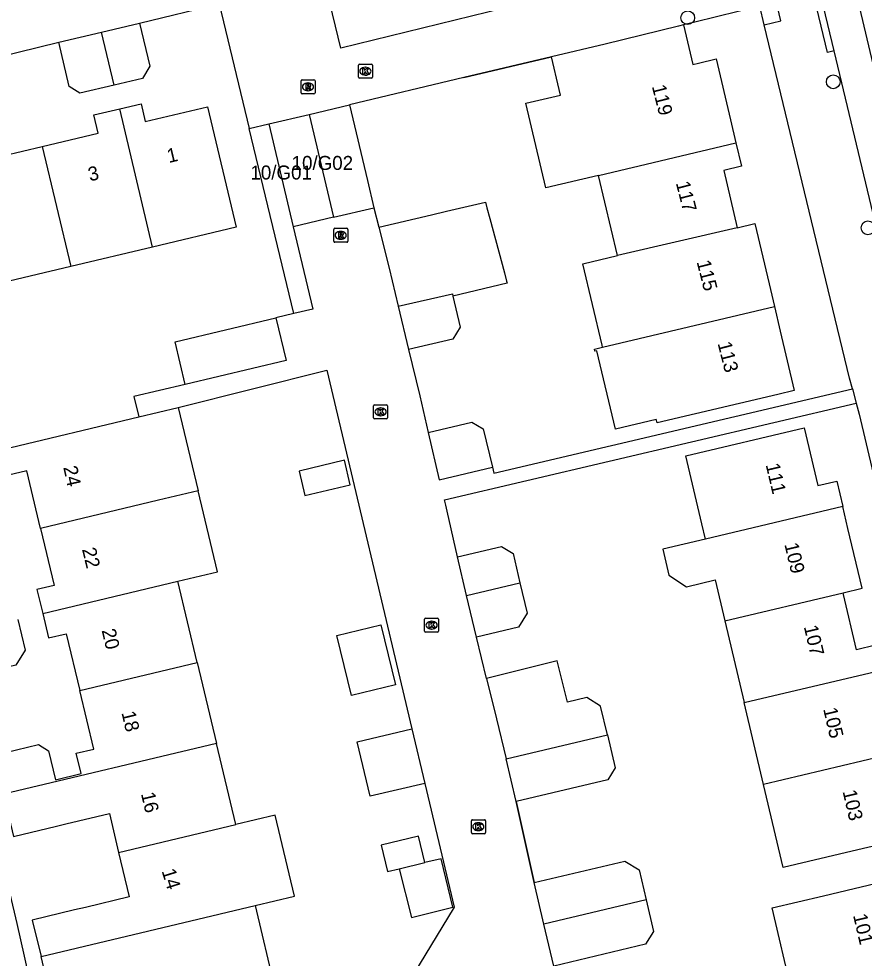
# Model space of a CAD drawing. Extents: x 158461 to 159795, y 387220 to 388672.
# Drawn here: x 159252.5 to 159312.9, y 388416.2 to 388483.2 of the extents above; entities that cross this region are included whole.
import ezdxf

# ---------------------------------------------------------------- set-up
doc = ezdxf.new("R2010")
doc.units = 0
for name, color, linetype in [('IMGEO_Boom', 7, 'Continuous'), ('IMGEO_Kolk', 7, 'Continuous'), ('IMGEO_Muur', 7, 'Continuous'), ('IMGEO_Pand', 7, 'Continuous'), ('IMGEO_Pand_nummerreeks', 7, 'Continuous'), ('IMGEO_Rijbaan_lokaal_gesloten', 7, 'Continuous'), ('IMGEO_Rijbaan_lokaal_open', 7, 'Continuous'), ('IMGEO_Rioolput', 7, 'Continuous'), ('IMGEO_Voetpad_open', 7, 'Continuous')]:
    doc.layers.add(name, color=color, linetype=linetype)

msp = doc.modelspace()

# ---------------------------------------------------------------- linework, layer by layer
at = {"layer": 'IMGEO_Boom'}
for centre in [(159300.297, 388483.323), (159310.686, 388478.745), (159313.167, 388468.321)]:
    msp.add_circle(centre, 0.489, dxfattribs=at)
at = {"layer": 'IMGEO_Kolk'}
for p, q in [((159276.787, 388479.076), (159276.787, 388479.928)), ((159276.862, 388480.002), (159277.714, 388480.002)), ((159277.788, 388479.928), (159277.788, 388479.076)), ((159277.298, 388479.222), (159277.273, 388479.222)), ((159277.275, 388479.782), (159277.3, 388479.782)), ((159277.714, 388479.002), (159276.862, 388479.002)), ((159277.873, 388454.758), (159277.873, 388455.61)), ((159277.948, 388455.684), (159278.8, 388455.684)), ((159278.361, 388455.464), (159278.386, 388455.464)), ((159278.874, 388455.61), (159278.874, 388454.758)), ((159278.8, 388454.684), (159277.948, 388454.684)), ((159278.384, 388454.904), (159278.359, 388454.904)), ((159281.513, 388439.534), (159281.513, 388440.386)), ((159281.588, 388440.46), (159282.44, 388440.46)), ((159282.514, 388440.386), (159282.514, 388439.534)), ((159282.024, 388439.68), (159281.999, 388439.68)), ((159282.001, 388440.24), (159282.026, 388440.24)), ((159282.44, 388439.46), (159281.588, 388439.46)), ((159284.852, 388425.146), (159284.852, 388425.998)), ((159284.927, 388426.072), (159285.779, 388426.072)), ((159285.34, 388425.852), (159285.365, 388425.852)), ((159285.853, 388425.998), (159285.853, 388425.146)), ((159285.779, 388425.072), (159284.927, 388425.072)), ((159285.363, 388425.292), (159285.338, 388425.292))]:
    msp.add_line(p, q, dxfattribs=at)
for points in [[(159276.787, 388479.076), (159276.787, 388479.928)], [(159276.862, 388480.002), (159277.714, 388480.002)], [(159277.788, 388479.928), (159277.788, 388479.076)], [(159277.108, 388479.702), (159277.231, 388479.702), (159277.231, 388479.551), (159277.361, 388479.702), (159277.525, 388479.702), (159277.379, 388479.551), (159277.532, 388479.302), (159277.38, 388479.302), (159277.295, 388479.466), (159277.231, 388479.399), (159277.231, 388479.302), (159277.108, 388479.302), (159277.108, 388479.702)], [(159277.714, 388479.002), (159276.862, 388479.002)], [(159277.873, 388454.758), (159277.873, 388455.61)], [(159277.948, 388455.684), (159278.8, 388455.684)], [(159278.194, 388455.384), (159278.317, 388455.384), (159278.317, 388455.233), (159278.447, 388455.384), (159278.611, 388455.384), (159278.465, 388455.233), (159278.618, 388454.984), (159278.466, 388454.984), (159278.381, 388455.148), (159278.317, 388455.081), (159278.317, 388454.984), (159278.194, 388454.984), (159278.194, 388455.384)], [(159278.874, 388455.61), (159278.874, 388454.758)], [(159278.8, 388454.684), (159277.948, 388454.684)], [(159281.513, 388439.534), (159281.513, 388440.386)], [(159281.588, 388440.46), (159282.44, 388440.46)], [(159282.514, 388440.386), (159282.514, 388439.534)], [(159281.834, 388440.16), (159281.957, 388440.16), (159281.957, 388440.009), (159282.087, 388440.16), (159282.251, 388440.16), (159282.105, 388440.009), (159282.258, 388439.76), (159282.106, 388439.76), (159282.021, 388439.924), (159281.957, 388439.857), (159281.957, 388439.76), (159281.834, 388439.76), (159281.834, 388440.16)], [(159282.44, 388439.46), (159281.588, 388439.46)], [(159284.852, 388425.146), (159284.852, 388425.998)], [(159284.927, 388426.072), (159285.779, 388426.072)], [(159285.173, 388425.772), (159285.296, 388425.772), (159285.296, 388425.621), (159285.426, 388425.772), (159285.59, 388425.772), (159285.444, 388425.621), (159285.597, 388425.372), (159285.445, 388425.372), (159285.36, 388425.536), (159285.296, 388425.469), (159285.296, 388425.372), (159285.173, 388425.372), (159285.173, 388425.772)], [(159285.853, 388425.998), (159285.853, 388425.146)], [(159285.779, 388425.072), (159284.927, 388425.072)]]:
    msp.add_lwpolyline(points, dxfattribs=at)
for centre, start, end in [((159276.864, 388479.926), 91.55205, 178.44795), ((159276.864, 388479.926), 91.55205, 178.44795), ((159277.712, 388479.926), 1.55205, 88.44795), ((159277.712, 388479.926), 1.55205, 88.44795), ((159276.864, 388479.078), 181.55205, 268.44795), ((159276.864, 388479.078), 181.55205, 268.44795), ((159277.712, 388479.078), 271.55205, 358.44795), ((159277.712, 388479.078), 271.55205, 358.44795), ((159277.95, 388455.608), 91.55205, 178.44795), ((159277.95, 388455.608), 91.55205, 178.44795), ((159278.798, 388455.608), 1.55205, 88.44795), ((159278.798, 388455.608), 1.55205, 88.44795), ((159277.95, 388454.76), 181.55205, 268.44795), ((159277.95, 388454.76), 181.55205, 268.44795), ((159278.798, 388454.76), 271.55205, 358.44795), ((159278.798, 388454.76), 271.55205, 358.44795), ((159281.59, 388440.384), 91.55205, 178.44795), ((159281.59, 388440.384), 91.55205, 178.44795), ((159282.438, 388440.384), 1.55205, 88.44795), ((159282.438, 388440.384), 1.55205, 88.44795), ((159281.59, 388439.536), 181.55205, 268.44795), ((159281.59, 388439.536), 181.55205, 268.44795), ((159282.438, 388439.536), 271.55205, 358.44795), ((159282.438, 388439.536), 271.55205, 358.44795), ((159284.929, 388425.996), 91.55205, 178.44795), ((159284.929, 388425.996), 91.55205, 178.44795), ((159285.777, 388425.996), 1.55205, 88.44795), ((159285.777, 388425.996), 1.55205, 88.44795), ((159284.929, 388425.148), 181.55205, 268.44795), ((159284.929, 388425.148), 181.55205, 268.44795), ((159285.777, 388425.148), 271.55205, 358.44795), ((159285.777, 388425.148), 271.55205, 358.44795)]:
    msp.add_arc(centre, 0.0765, start, end, dxfattribs=at)
for centre, major_axis, ratio, start_param, end_param in [((159277.274, 388479.502), (-0.387, 0.002), 0.722429, 4.712389, 7.853982), ((159277.299, 388479.502), (-0.39, 0.002), 0.717154, 1.570796, 4.712389), ((159278.36, 388455.184), (-0.387, 0.002), 0.722429, 4.712389, 7.853982), ((159278.385, 388455.184), (-0.39, 0.002), 0.717154, 1.570796, 4.712389), ((159282, 388439.96), (-0.387, 0.002), 0.722429, 4.712389, 7.853982), ((159282.025, 388439.96), (-0.39, 0.002), 0.717154, 1.570796, 4.712389), ((159285.339, 388425.572), (-0.387, 0.002), 0.722429, 4.712389, 7.853982), ((159285.364, 388425.572), (-0.39, 0.002), 0.717154, 1.570796, 4.712389)]:
    msp.add_ellipse(centre, major_axis=major_axis, ratio=ratio, start_param=start_param, end_param=end_param, dxfattribs=at)
at = {"layer": 'IMGEO_Muur'}
for points in [[(159284.323, 388479.043), (159290.578, 388480.534)], [(159263.93, 388455.498), (159274.53, 388458.169)], [(159288.048, 388427.365), (159289.327, 388421.576)]]:
    msp.add_lwpolyline(points, dxfattribs=at)
at = {"layer": 'IMGEO_Pand'}
for points in [[(159258.448, 388482.292), (159261.166, 388482.938)], [(159261.166, 388482.938), (159261.898, 388479.855), (159261.368, 388478.993), (159259.347, 388478.512)], [(159299.998, 388482.811), (159299.645, 388482.724), (159294.398, 388481.438), (159290.578, 388480.534)], [(159299.998, 388482.811), (159300.665, 388479.988), (159301.063, 388480.082), (159302.318, 388480.379), (159303.347, 388476.036), (159303.739, 388474.381)], [(159255.398, 388481.567), (159258.448, 388482.292)], [(159259.347, 388478.512), (159258.448, 388482.292)], [(159259.347, 388478.512), (159256.91, 388477.933), (159256.15, 388478.401), (159255.398, 388481.567)], [(159293.934, 388472.066), (159290.178, 388471.179), (159288.753, 388477.213), (159291.225, 388477.797), (159291.13, 388478.199), (159290.578, 388480.534)], [(159259.75, 388476.818), (159261.269, 388477.179), (159261.57, 388475.91), (159266.027, 388476.97), (159268.072, 388468.367), (159262.096, 388466.946)], [(159254.221, 388474.127), (159258.212, 388475.076), (159257.903, 388476.379), (159259.75, 388476.818)], [(159262.096, 388466.946), (159259.75, 388476.818)], [(159273.282, 388476.415), (159276.159, 388477.096)], [(159276.159, 388477.096), (159277.434, 388471.707), (159277.894, 388469.761)], [(159270.405, 388475.735), (159273.282, 388476.415)], [(159273.282, 388476.415), (159275.016, 388469.08)], [(159270.405, 388475.735), (159272.14, 388468.4)], [(159248.103, 388473.92), (159249.704, 388474.3), (159249.984, 388473.12), (159254.221, 388474.127)], [(159254.221, 388474.127), (159256.258, 388465.559)], [(159293.934, 388472.066), (159303.739, 388474.381)], [(159303.739, 388474.381), (159304.131, 388472.724), (159302.868, 388472.425), (159303.837, 388468.328)], [(159295.287, 388466.346), (159293.934, 388472.066)], [(159278.25, 388468.362), (159282.012, 388469.251), (159283.084, 388469.504), (159285.858, 388470.159), (159285.967, 388469.75), (159286.168, 388468.996), (159287.209, 388465.099), (159287.366, 388464.509), (159287.406, 388464.36), (159283.534, 388463.446)], [(159275.016, 388469.08), (159277.894, 388469.761)], [(159275.016, 388469.08), (159272.14, 388468.4)], [(159303.837, 388468.328), (159305.084, 388468.623), (159306.103, 388464.313), (159306.485, 388462.699)], [(159278.25, 388468.362), (159278.995, 388465.435), (159279.638, 388462.718)], [(159303.837, 388468.328), (159295.287, 388466.346)], [(159262.096, 388466.946), (159256.258, 388465.559)], [(159294.222, 388459.793), (159294.187, 388459.94), (159292.812, 388465.76), (159295.287, 388466.346)], [(159256.258, 388465.559), (159250.421, 388464.171)], [(159279.638, 388462.718), (159283.495, 388463.612), (159283.534, 388463.446)], [(159283.534, 388463.446), (159284.056, 388461.239), (159283.521, 388460.373), (159280.369, 388459.628)], [(159279.638, 388462.718), (159280.369, 388459.628)], [(159306.485, 388462.699), (159306.9, 388460.945), (159307.903, 388456.708), (159306.736, 388456.432), (159298.115, 388454.393), (159298.057, 388454.637), (159295.139, 388453.947), (159293.817, 388459.543), (159293.672, 388459.509), (159293.638, 388459.655), (159294.222, 388459.793)], [(159294.222, 388459.793), (159306.485, 388462.699)], [(159264.43, 388457.131), (159263.706, 388460.173), (159270.896, 388461.885)], [(159270.896, 388461.885), (159271.621, 388458.843), (159264.43, 388457.131)], [(159261.109, 388454.826), (159263.93, 388455.498)], [(159263.93, 388455.498), (159265.347, 388449.547)], [(159245.951, 388451.078), (159249.467, 388451.916), (159249.436, 388452.046), (159251.375, 388452.508), (159261.109, 388454.826)], [(159281.777, 388453.718), (159284.895, 388454.456), (159285.693, 388453.964), (159286.35, 388451.245)], [(159281.777, 388453.718), (159282.564, 388450.329), (159286.35, 388451.245)], [(159301.559, 388446.107), (159301.304, 388447.186), (159300.153, 388452.051), (159308.605, 388454.05), (159309.582, 388449.919), (159310.933, 388450.239), (159311.362, 388448.427)], [(159275.794, 388451.728), (159272.558, 388450.955), (159272.976, 388449.204), (159276.212, 388449.977), (159275.794, 388451.728)], [(159254.099, 388446.869), (159253.121, 388450.978), (159251.814, 388450.667), (159250.078, 388449.742), (159249.58, 388448.893), (159246.639, 388448.193)], [(159265.347, 388449.547), (159262.526, 388448.876), (159254.099, 388446.869)], [(159263.904, 388443.087), (159266.725, 388443.759), (159265.347, 388449.547)], [(159311.362, 388448.427), (159301.559, 388446.107)], [(159311.383, 388442.267), (159312.744, 388442.589), (159311.734, 388446.853), (159311.362, 388448.427)], [(159254.099, 388446.869), (159255.068, 388442.797), (159253.844, 388442.506), (159254.253, 388440.789)], [(159301.559, 388446.107), (159298.511, 388445.386), (159298.949, 388443.533), (159300.209, 388442.705), (159302.249, 388443.188), (159302.94, 388440.269)], [(159283.856, 388444.824), (159287.008, 388445.569), (159287.827, 388445.064), (159288.321, 388442.974)], [(159284.507, 388442.071), (159283.856, 388444.824)], [(159254.253, 388440.789), (159263.904, 388443.087)], [(159265.282, 388437.299), (159263.904, 388443.087)], [(159284.507, 388442.071), (159288.321, 388442.974)], [(159288.321, 388442.974), (159288.832, 388440.813), (159288.216, 388439.815), (159285.209, 388439.103)], [(159285.209, 388439.103), (159284.507, 388442.071)], [(159302.94, 388440.269), (159311.383, 388442.267)], [(159314.128, 388436.751), (159313.71, 388438.521), (159312.345, 388438.198), (159311.41, 388442.152), (159311.383, 388442.267)], [(159252.475, 388440.366), (159252.997, 388438.171), (159252.34, 388437.103), (159249.498, 388436.426), (159248.77, 388439.484)], [(159254.253, 388440.789), (159254.667, 388439.048), (159255.93, 388439.348), (159256.894, 388435.302)], [(159275.258, 388439.216), (159278.39, 388439.977), (159279.433, 388435.689), (159276.301, 388434.928), (159275.258, 388439.216)], [(159302.94, 388440.269), (159304.321, 388434.43)], [(159256.894, 388435.302), (159265.282, 388437.299)], [(159265.282, 388437.299), (159266.66, 388431.51)], [(159294.564, 388432.121), (159294.077, 388434.18), (159293.087, 388434.792), (159291.711, 388434.467), (159290.984, 388437.409), (159285.936, 388436.161)], [(159304.321, 388434.43), (159314.128, 388436.751)], [(159285.936, 388436.161), (159286.651, 388433.269), (159287.328, 388430.408)], [(159251.443, 388427.887), (159250.778, 388430.68), (159253.95, 388431.435), (159254.661, 388430.998), (159255.154, 388428.926), (159256.996, 388429.364), (159256.65, 388430.818), (159257.891, 388431.114), (159256.894, 388435.302)], [(159305.702, 388428.59), (159304.321, 388434.43)], [(159281.526, 388428.662), (159277.634, 388427.74), (159276.711, 388431.632), (159280.603, 388432.554)], [(159280.603, 388432.554), (159281.526, 388428.662)], [(159287.328, 388430.408), (159294.564, 388432.121)], [(159294.564, 388432.121), (159295.118, 388429.777), (159294.584, 388428.911), (159288.048, 388427.365)], [(159266.66, 388431.51), (159251.443, 388427.887)], [(159268.038, 388425.723), (159266.66, 388431.51)], [(159288.048, 388427.365), (159287.328, 388430.408)], [(159314.126, 388430.584), (159315.084, 388426.533), (159316.463, 388426.859), (159316.91, 388424.968), (159312.045, 388423.818), (159307.107, 388422.65), (159305.702, 388428.59)], [(159314.126, 388430.584), (159305.702, 388428.59)], [(159251.443, 388427.887), (159252.16, 388424.876), (159255.235, 388425.608), (159255.904, 388425.767), (159259.013, 388426.507), (159259.674, 388423.731)], [(159269.416, 388419.935), (159272.23, 388420.606), (159270.84, 388426.395), (159268.038, 388425.723)], [(159259.674, 388423.731), (159268.038, 388425.723)], [(159281.536, 388423.006), (159281.086, 388424.89), (159278.424, 388424.254), (159278.874, 388422.37), (159279.707, 388422.569)], [(159259.674, 388423.731), (159260.43, 388420.555), (159257.304, 388419.811), (159256.527, 388419.626), (159253.509, 388418.908), (159254.131, 388416.295)], [(159279.707, 388422.569), (159280.577, 388419.084), (159283.536, 388419.822), (159282.708, 388423.286), (159281.536, 388423.006)], [(159279.707, 388422.569), (159281.536, 388423.006)], [(159289.327, 388421.576), (159295.811, 388423.11), (159296.823, 388422.486), (159297.33, 388420.342)], [(159290.028, 388418.616), (159289.327, 388421.576)], [(159307.733, 388413.778), (159306.315, 388419.774), (159310.001, 388420.646), (159314.866, 388421.797), (159315.883, 388417.498), (159317.068, 388417.778), (159317.472, 388416.07)], [(159297.33, 388420.342), (159290.028, 388418.616)], [(159297.33, 388420.342), (159297.86, 388418.1), (159297.29, 388417.176), (159290.735, 388415.626)], [(159254.131, 388416.295), (159269.416, 388419.935)], [(159269.416, 388419.935), (159270.833, 388413.985), (159262.565, 388412.017), (159262.795, 388411.054), (159257.658, 388409.831), (159256.812, 388413.503), (159254.904, 388413.049), (159254.131, 388416.295)], [(159290.735, 388415.626), (159290.028, 388418.616)]]:
    msp.add_lwpolyline(points, dxfattribs=at)
at = {"layer": 'IMGEO_Rijbaan_lokaal_gesloten'}
for points in [[(159294.503, 388558.55), (159306.956, 388507.759), (159325.911, 388427.69)], [(159310.759, 388480.957), (159309.693, 388485.431)], [(159314.321, 388466.043), (159311.565, 388477.57), (159310.759, 388480.957)]]:
    msp.add_lwpolyline(points, dxfattribs=at)
at = {"layer": 'IMGEO_Rijbaan_lokaal_open'}
for points in [[(159277.894, 388469.761), (159278.25, 388468.362)], [(159272.14, 388468.4), (159273.531, 388462.519), (159272.185, 388462.195)], [(159272.185, 388462.195), (159270.896, 388461.885)], [(159280.369, 388459.628), (159281.169, 388456.339), (159281.777, 388453.718)], [(159263.93, 388455.498), (159274.53, 388458.169), (159280.603, 388432.554)], [(159264.43, 388457.131), (159260.752, 388456.278), (159261.109, 388454.826)], [(159286.35, 388451.245), (159286.458, 388450.799), (159312.057, 388456.823)], [(159312.057, 388456.823), (159312.326, 388455.808)], [(159283.856, 388444.824), (159283.122, 388448.098), (159283.024, 388448.532), (159282.939, 388448.912), (159312.326, 388455.808)], [(159285.936, 388436.161), (159285.209, 388439.103)], [(159281.526, 388428.662), (159283.623, 388419.817), (159280.715, 388415.044), (159255.373, 388409.077)], [(159289.327, 388421.576), (159288.048, 388427.365)]]:
    msp.add_lwpolyline(points, dxfattribs=at)
at = {"layer": 'IMGEO_Rioolput'}
for p, q in [((159272.691, 388477.959), (159272.691, 388478.811)), ((159272.766, 388478.885), (159273.618, 388478.885)), ((159273.179, 388478.665), (159273.204, 388478.665)), ((159273.692, 388478.811), (159273.692, 388477.959)), ((159273.618, 388477.885), (159272.766, 388477.885)), ((159273.202, 388478.105), (159273.177, 388478.105)), ((159275.024, 388467.362), (159275.024, 388468.214)), ((159275.099, 388468.288), (159275.951, 388468.288)), ((159275.512, 388468.068), (159275.537, 388468.068)), ((159276.025, 388468.214), (159276.025, 388467.362)), ((159275.951, 388467.288), (159275.099, 388467.288)), ((159275.535, 388467.508), (159275.51, 388467.508))]:
    msp.add_line(p, q, dxfattribs=at)
for points in [[(159272.691, 388477.959), (159272.691, 388478.811)], [(159272.766, 388478.885), (159273.618, 388478.885)], [(159273.28, 388478.583), (159273.028, 388478.585), (159273.028, 388478.185)], [(159273.692, 388478.811), (159273.692, 388477.959)], [(159273.618, 388477.885), (159272.766, 388477.885)], [(159273.028, 388478.185), (159273.152, 388478.185), (159273.152, 388478.347), (159273.163, 388478.347)], [(159273.206, 388478.504), (159273.152, 388478.504), (159273.152, 388478.423)], [(159273.152, 388478.423), (159273.204, 388478.423)], [(159273.21, 388478.318), (159273.281, 388478.185), (159273.421, 388478.185), (159273.356, 388478.311)], [(159275.024, 388467.362), (159275.024, 388468.214)], [(159275.099, 388468.288), (159275.951, 388468.288)], [(159275.613, 388467.986), (159275.361, 388467.988), (159275.361, 388467.588)], [(159275.539, 388467.907), (159275.485, 388467.907), (159275.485, 388467.826)], [(159275.485, 388467.826), (159275.537, 388467.826)], [(159276.025, 388468.214), (159276.025, 388467.362)], [(159275.951, 388467.288), (159275.099, 388467.288)], [(159275.361, 388467.588), (159275.485, 388467.588), (159275.485, 388467.75), (159275.496, 388467.75)], [(159275.543, 388467.721), (159275.614, 388467.588), (159275.754, 388467.588), (159275.689, 388467.714)]]:
    msp.add_lwpolyline(points, dxfattribs=at)
for centre, radius, start, end in [((159272.768, 388478.809), 0.0765, 91.55205, 178.44795), ((159272.768, 388478.809), 0.0765, 91.55205, 178.44795), ((159273.279, 388478.473), 0.109, 350.36119, 89.41601), ((159273.616, 388478.809), 0.0765, 1.55205, 88.44795), ((159273.616, 388478.809), 0.0765, 1.55205, 88.44795), ((159272.768, 388477.961), 0.0765, 181.55205, 268.44795), ((159272.768, 388477.961), 0.0765, 181.55205, 268.44795), ((159273.162, 388478.294), 0.0533, 26.02933, 88.69889), ((159273.188, 388478.612), 0.19, 274.7715, 282.96867), ((159273.212, 388478.408), 0.0964, 77.00612, 93.18647), ((159273.226, 388478.465), 0.0378, 276.66336, 79.67722), ((159273.277, 388478.473), 0.112, 277.58423, 350.98172), ((159273.261, 388478.258), 0.108, 29.51342, 73.79051), ((159273.616, 388477.961), 0.0765, 271.55205, 358.44795), ((159273.616, 388477.961), 0.0765, 271.55205, 358.44795), ((159275.101, 388468.212), 0.0765, 91.55205, 178.44795), ((159275.101, 388468.212), 0.0765, 91.55205, 178.44795), ((159275.521, 388468.015), 0.19, 274.7715, 282.96867), ((159275.545, 388467.811), 0.0964, 77.00612, 93.18647), ((159275.559, 388467.868), 0.0378, 276.66336, 79.67722), ((159275.612, 388467.876), 0.109, 350.36119, 89.41601), ((159275.61, 388467.876), 0.112, 277.58423, 350.98172), ((159275.949, 388468.212), 0.0765, 1.55205, 88.44795), ((159275.949, 388468.212), 0.0765, 1.55205, 88.44795), ((159275.101, 388467.364), 0.0765, 181.55205, 268.44795), ((159275.101, 388467.364), 0.0765, 181.55205, 268.44795), ((159275.495, 388467.697), 0.0533, 26.02933, 88.69889), ((159275.594, 388467.661), 0.108, 29.51342, 73.79051), ((159275.949, 388467.364), 0.0765, 271.55205, 358.44795), ((159275.949, 388467.364), 0.0765, 271.55205, 358.44795)]:
    msp.add_arc(centre, radius, start, end, dxfattribs=at)
for centre, major_axis, ratio, start_param, end_param in [((159273.178, 388478.385), (-0.387, 0.002), 0.722429, 4.712389, 7.853982), ((159273.203, 388478.385), (-0.39, 0.002), 0.717154, 1.570796, 4.712389), ((159275.511, 388467.788), (-0.387, 0.002), 0.722429, 4.712389, 7.853982), ((159275.536, 388467.788), (-0.39, 0.002), 0.717154, 1.570796, 4.712389)]:
    msp.add_ellipse(centre, major_axis=major_axis, ratio=ratio, start_param=start_param, end_param=end_param, dxfattribs=at)
at = {"layer": 'IMGEO_Voetpad_open'}
for points in [[(159303.283, 388488.98), (159303.511, 388488.022), (159275.525, 388481.159), (159272.995, 388491.674)], [(159305.76, 388482.819), (159306.953, 388483.103), (159305.43, 388489.492), (159303.283, 388488.98)], [(159310.759, 388480.957), (159310.272, 388480.847), (159309.206, 388485.321), (159309.693, 388485.431)], [(159261.166, 388482.938), (159266.837, 388484.315), (159268.992, 388475.401)], [(159305.76, 388482.819), (159305.44, 388484.145), (159300.815, 388483.011), (159299.998, 388482.811)], [(159312.057, 388456.823), (159311.851, 388457.596), (159305.76, 388482.819)], [(159249.568, 388480.139), (159255.398, 388481.567)], [(159290.578, 388480.534), (159284.323, 388479.043), (159276.159, 388477.096)], [(159268.992, 388475.401), (159270.405, 388475.735)], [(159272.185, 388462.195), (159268.992, 388475.401)], [(159312.326, 388455.808), (159312.537, 388455.01), (159319.342, 388426.173), (159326.827, 388394.453)], [(159255.373, 388409.077), (159254.618, 388408.899), (159252.421, 388418.649), (159251, 388424.606), (159249.654, 388430.398), (159248.282, 388436.144), (159246.896, 388441.962), (159245.474, 388447.916)]]:
    msp.add_lwpolyline(points, dxfattribs=at)

# ---------------------------------------------------------------- texts
at = {"layer": 'IMGEO_Pand_nummerreeks'}
for s, rotation, p in [('119', 284.32946, (159297.731, 388478.419)), ('1', 13.29474, (159263.25, 388472.944)), ('3', 13.29474, (159257.621, 388471.632)), ('117', 284.32871, (159299.442, 388471.528)), ('115', 284.32946, (159300.927, 388465.893)), ('113', 284.32946, (159302.421, 388460.076)), ('24', 282.49354, (159255.714, 388451.226)), ('111', 283.24661, (159305.856, 388451.412)), ('109', 283.24657, (159307.193, 388445.732)), ('22', 283.58462, (159257.052, 388445.377)), ('20', 283.58284, (159258.451, 388439.586)), ('107', 283.24657, (159308.578, 388439.852)), ('18', 283.51098, (159259.867, 388433.71)), ('105', 283.24661, (159309.962, 388433.972)), ('16', 283.51098, (159261.257, 388427.927)), ('103', 283.24661, (159311.346, 388428.092)), ('14', 287.4615, (159262.731, 388422.412)), ('101', 283.16431, (159312.093, 388419.248))]:
    msp.add_text(s, height=1, rotation=rotation, dxfattribs=at).set_placement(p)
for s, p in [('10/G02', (159272.022, 388472.454)), ('10/G01', (159269.082, 388471.771))]:
    msp.add_text(s, height=1, dxfattribs=at).set_placement(p)

doc.saveas('drawing.dxf')
